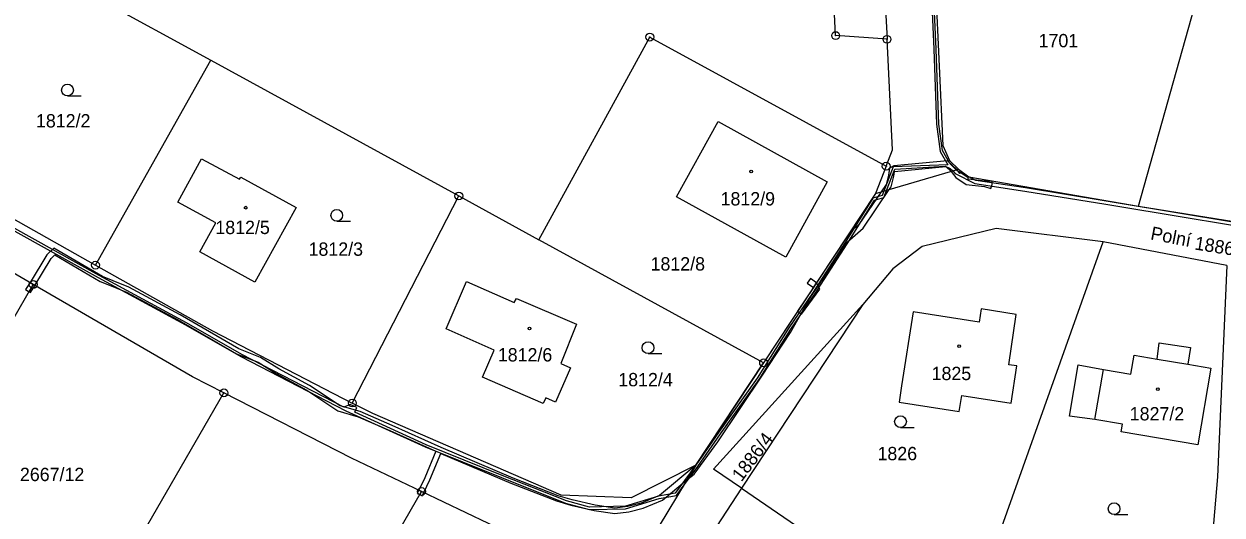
# Model space of a CAD drawing. Extents: x -562167 to -556918, y -1077891 to -1070763.
# Drawn here: x -560210.1 to -560057.2, y -1076133.4 to -1076070.7 of the extents above; entities that cross this region are included whole.
import ezdxf

# ---------------------------------------------------------------- set-up
doc = ezdxf.new("R2010")
doc.units = 0
for name, color, linetype in [('Hranice parcel', 7, 'Continuous'), ('Parcelní čísla', 7, 'Continuous'), ('Pop  PČ popisy', 7, 'Continuous'), ('Vnitřní kresba', 7, 'Continuous'), ('Věcná břemena k části', 7, 'Continuous'), ('Značky bodu BP', 7, 'Continuous'), ('Značky budov', 7, 'Continuous'), ('Značky kultur', 7, 'Continuous')]:
    doc.layers.add(name, color=color, linetype=linetype)

msp = doc.modelspace()

# ---------------------------------------------------------------- linework, layer by layer
at = {"layer": 'Hranice parcel'}
for p, q in [((-560100.64, -1076058.79), (-560099.96, -1076072.7)), ((-560209.15, -1076062.88), (-560186.29, -1076075.38)), ((-560067.85, -1076094), (-560059.1, -1076062.87)), ((-560201.01, -1076101.51), (-560186.29, -1076075.38)), ((-560186.29, -1076075.38), (-560154.63, -1076092.69)), ((-560100.07, -1076088.89), (-560101.44, -1076092.39)), ((-560222.8, -1076089.23), (-560201.01, -1076101.51)), ((-560101.44, -1076092.39), (-560090.82, -1076089.27)), ((-560168.23, -1076119.1), (-560154.63, -1076092.69)), ((-560154.63, -1076092.69), (-560144.42, -1076098.27)), ((-560101.44, -1076092.39), (-560115.72, -1076113.97)), ((-560115.72, -1076113.97), (-560144.42, -1076098.27)), ((-560089.87, -1076147.73), (-560072.36, -1076098.55)), ((-560056.59, -1076101.57), (-560072.36, -1076098.55)), ((-560226.99, -1076135.08), (-560208.96, -1076103.98)), ((-560103.04, -1076106.53), (-560118.55, -1076129.95)), ((-560124.35, -1076127.01), (-560115.72, -1076113.97)), ((-560202.37, -1076148.43), (-560184.62, -1076117.81)), ((-560124.35, -1076127.01), (-560139.45, -1076151.95)), ((-560177.4, -1076161.41), (-560159.39, -1076130.39)), ((-560118.55, -1076129.95), (-560123.99, -1076138.32)), ((-560118.55, -1076129.95), (-560098.89, -1076143.41))]:
    msp.add_line(p, q, dxfattribs=at)
for points in [[(-560093.84, -1076045.02), (-560094.22, -1076055.85), (-560092.84, -1076086.24), (-560091.98, -1076088.18), (-560090.82, -1076089.27)], [(-560099.96, -1076072.7), (-560106.52, -1076072.23), (-560107.14, -1076059.39), (-560100.64, -1076058.79)], [(-560144.42, -1076098.27), (-560130.25, -1076072.42), (-560100.07, -1076088.89)], [(-560100.07, -1076088.89), (-560099.26, -1076086.81), (-560099.96, -1076072.7)], [(-560107.59, -1076090.87), (-560112.87, -1076100.48), (-560126.82, -1076092.81), (-560121.52, -1076083.19), (-560107.59, -1076090.87)], [(-560185.65, -1076096.13), (-560190.5, -1076093.46), (-560187.47, -1076087.95), (-560182.62, -1076090.56), (-560182.47, -1076090.3), (-560175.38, -1076094.14), (-560180.66, -1076103.68), (-560187.69, -1076099.82), (-560185.65, -1076096.13)], [(-560208.96, -1076103.98), (-560225.75, -1076094.25), (-560233.13, -1076090.17)], [(-560090.82, -1076089.27), (-560089.5, -1076090.24), (-560067.85, -1076094)], [(-560067.85, -1076094), (-560048.28, -1076097.14), (-560045.32, -1076097.03), (-560042.52, -1076095.98)], [(-560072.36, -1076098.55), (-560086.04, -1076096.84), (-560095.49, -1076099.12), (-560099.21, -1076101.99), (-560103.04, -1076106.53)], [(-560201.01, -1076101.51), (-560186.09, -1076109.91), (-560168.23, -1076119.1)], [(-560056.59, -1076101.57), (-560057.78, -1076128.5), (-560060.01, -1076154.79)], [(-560184.62, -1076117.81), (-560188.61, -1076115.77), (-560208.96, -1076103.98)], [(-560143.54, -1076118.42), (-560143.88, -1076119.16), (-560151.61, -1076115.81), (-560150.11, -1076112.36), (-560156.26, -1076109.64), (-560153.64, -1076103.58), (-560147.56, -1076106.28), (-560147.26, -1076105.75), (-560139.6, -1076109.03), (-560141.62, -1076114.06), (-560140.36, -1076114.61), (-560142.28, -1076118.98), (-560143.54, -1076118.42)], [(-560118.55, -1076129.95), (-560122.1, -1076127.52), (-560103.04, -1076106.53)], [(-560084.13, -1076119.14), (-560083.38, -1076114.37), (-560084.4, -1076114.21), (-560083.46, -1076107.79), (-560087.94, -1076107.08), (-560088.21, -1076108.78), (-560096.63, -1076107.48), (-560098.1, -1076116.93), (-560098.42, -1076118.99), (-560090.74, -1076120.17), (-560090.42, -1076118.14), (-560084.13, -1076119.14)], [(-560058.64, -1076114.65), (-560060.29, -1076124.44), (-560070.05, -1076122.78), (-560069.89, -1076121.82), (-560073.43, -1076121.22), (-560076.68, -1076120.76), (-560075.57, -1076114.23), (-560072.34, -1076114.84), (-560068.83, -1076115.42), (-560068.42, -1076112.99), (-560065.47, -1076113.49), (-560065.21, -1076111.43), (-560061.21, -1076112.04), (-560061.58, -1076114.15), (-560058.64, -1076114.65)], [(-560159.39, -1076130.39), (-560168.34, -1076126.12), (-560184.62, -1076117.81)], [(-560124.35, -1076127.01), (-560132.64, -1076131.21), (-560141.58, -1076130.87), (-560165.6, -1076120.46), (-560168.23, -1076119.1)], [(-560139.45, -1076151.95), (-560138.9, -1076144.18), (-560145.14, -1076137.18), (-560159.39, -1076130.39)]]:
    msp.add_lwpolyline(points, dxfattribs=at)
at = {"layer": 'Vnitřní kresba'}
for p, q in [((-560065.47, -1076113.49), (-560061.58, -1076114.15)), ((-560073.43, -1076121.22), (-560072.34, -1076114.84))]:
    msp.add_line(p, q, dxfattribs=at)
at = {"layer": 'Věcná břemena k části'}
for points in [[(-560094.44, -1076063.55), (-560093.98, -1076073.97), (-560093.65, -1076083.54), (-560093.16, -1076087), (-560092.2, -1076088.73), (-560099.16, -1076088.99), (-560100.38, -1076092.08), (-560100.6, -1076092.64), (-560101.77, -1076092.95), (-560105.29, -1076098.62), (-560109.47, -1076105.1), (-560112.48, -1076109.53), (-560116.55, -1076115.95), (-560121.46, -1076122.86), (-560124.35, -1076127.01), (-560125.82, -1076128.97), (-560127.02, -1076130.6), (-560129.13, -1076130.99), (-560133.37, -1076132.28), (-560137.93, -1076132.37), (-560140.89, -1076131.58), (-560149.08, -1076128.34), (-560158.79, -1076124.43), (-560167.9, -1076120.27), (-560167.64, -1076119.68), (-560168.52, -1076119.28), (-560169.3, -1076119.61), (-560182.32, -1076112.91), (-560189.4, -1076108.86), (-560200.53, -1076102.82), (-560217.33, -1076093.53)], [(-560043.17, -1076096.75), (-560042.95, -1076096.14), (-560043.45, -1076096.33), (-560043.49, -1076096.45), (-560045.17, -1076097.18), (-560049.11, -1076097.13), (-560061.47, -1076095.09), (-560071.97, -1076093.35), (-560082.29, -1076091.66), (-560088.64, -1076090.72), (-560091.01, -1076089.49), (-560091.14, -1076089.36), (-560091.95, -1076088.55), (-560092.86, -1076086.9), (-560093.35, -1076083.52), (-560093.68, -1076073.95), (-560094.14, -1076063.54)], [(-560217.47, -1076093.79), (-560200.67, -1076103.08), (-560189.51, -1076109.14), (-560182.46, -1076113.17), (-560169.04, -1076120.08), (-560158.91, -1076124.71), (-560149.2, -1076128.62), (-560140.99, -1076131.86), (-560137.97, -1076132.67), (-560133.33, -1076132.58), (-560129.05, -1076131.29), (-560126.84, -1076130.88), (-560125.98, -1076129.7), (-560125.58, -1076129.15), (-560124.1, -1076127.18), (-560121.22, -1076123.04), (-560116.3, -1076116.11), (-560112.23, -1076109.69), (-560109.22, -1076105.26), (-560105.03, -1076098.78), (-560101.57, -1076093.21), (-560100.38, -1076092.9), (-560100.01, -1076091.97), (-560098.96, -1076089.29), (-560092.54, -1076088.9), (-560091.88, -1076089.19), (-560091.57, -1076089.49), (-560091.25, -1076089.81)], [(-560091.25, -1076089.81), (-560088.76, -1076091.1), (-560082.35, -1076092.06), (-560072.03, -1076093.75), (-560061.53, -1076095.49), (-560049.15, -1076097.53), (-560045.09, -1076097.58), (-560043.17, -1076096.75)]]:
    msp.add_lwpolyline(points, dxfattribs=at)
for points in [[(-560099.09, -1076088.86), (-560099.66, -1076089.15), (-560099.78, -1076090.03), (-560100.07, -1076091.21), (-560100.73, -1076092.18), (-560103.54, -1076096.32), (-560104.72, -1076097.35), (-560115.72, -1076113.97), (-560124.35, -1076127.01), (-560129, -1076130.89), (-560131.33, -1076131.86), (-560133.07, -1076132.29), (-560134.69, -1076132.5), (-560137.23, -1076132.13), (-560140.16, -1076131.45), (-560141.93, -1076130.93), (-560147.71, -1076128.69), (-560156.9, -1076124.77), (-560163.15, -1076121.95), (-560167.24, -1076120.19), (-560169.76, -1076119.45), (-560173.68, -1076116.88), (-560177.6, -1076114.74), (-560179.94, -1076113.28), (-560182.7, -1076112.2), (-560190.19, -1076107.85), (-560196.76, -1076104.31), (-560198.76, -1076103.5), (-560200.13, -1076102.97), (-560206.34, -1076099.33), (-560207.22, -1076100.21), (-560209.37, -1076103.74), (-560208.96, -1076103.98), (-560208.77, -1076104.09), (-560206.66, -1076100.65), (-560206.22, -1076100.21), (-560200.43, -1076103.61), (-560199.02, -1076104.16), (-560197.06, -1076104.95), (-560190.53, -1076108.46), (-560183, -1076112.84), (-560180.26, -1076113.9), (-560177.96, -1076115.34), (-560174.04, -1076117.48), (-560170.06, -1076120.09), (-560167.48, -1076120.85), (-560163.43, -1076122.59), (-560157.56, -1076125.25), (-560158.95, -1076128.63), (-560159.73, -1076130.23), (-560159.39, -1076130.39), (-560159.1, -1076130.53), (-560158.31, -1076128.91), (-560156.93, -1076125.55), (-560147.97, -1076129.33), (-560142.15, -1076131.59), (-560140.34, -1076132.13), (-560137.35, -1076132.81), (-560134.69, -1076133.2), (-560132.94, -1076132.99), (-560131.11, -1076132.52), (-560128.64, -1076131.5), (-560125.51, -1076128.92), (-560124.6, -1076128.18), (-560121.55, -1076124.05), (-560115.86, -1076115.54), (-560112.3, -1076110.1), (-560109.85, -1076105.83), (-560105.05, -1076098.57), (-560103.02, -1076096.78), (-560099.67, -1076091.87), (-560099.43, -1076091.51), (-560099.08, -1076090.17), (-560099.01, -1076089.55), (-560092.46, -1076088.94), (-560091.77, -1076089.55), (-560091.18, -1076090.32), (-560089.84, -1076091.22), (-560087.52, -1076091.49), (-560086.7, -1076091.75), (-560086.54, -1076091.23), (-560086.54, -1076090.8), (-560087.43, -1076090.8), (-560089.6, -1076090.54), (-560089.62, -1076090.37), (-560090.51, -1076089.76), (-560090.68, -1076089.82), (-560091.04, -1076089.33), (-560092.22, -1076088.22)], [(-560209.93, -1076104.64), (-560209.49, -1076104.9), (-560208.96, -1076103.98), (-560209.37, -1076103.74)], [(-560209.32, -1076105), (-560208.77, -1076104.09), (-560208.96, -1076103.98), (-560209.49, -1076104.9)], [(-560108.56, -1076104.56), (-560108.97, -1076103.76), (-560109.35, -1076104.35), (-560111.37, -1076107.4), (-560110.88, -1076107.75)], [(-560110.14, -1076103.8), (-560109.35, -1076104.35), (-560108.97, -1076103.76), (-560109.74, -1076103.23)], [(-560159.93, -1076130.64), (-560159.62, -1076130.79), (-560159.39, -1076130.39), (-560159.73, -1076130.23)], [(-560159.3, -1076130.94), (-560159.1, -1076130.53), (-560159.39, -1076130.39), (-560159.62, -1076130.79)]]:
    msp.add_lwpolyline(points, close=True, dxfattribs=at)
at = {"layer": 'Značky bodu BP'}
for centre, radius in [((-560130.25, -1076072.42), 0.5), ((-560106.52, -1076072.23), 0.5), ((-560106.52, -1076072.23), 0.0303), ((-560099.96, -1076072.7), 0.5), ((-560130.25, -1076072.42), 0.0303), ((-560099.96, -1076072.7), 0.0303), ((-560100.07, -1076088.89), 0.5), ((-560100.07, -1076088.89), 0.0303), ((-560154.63, -1076092.69), 0.5), ((-560154.63, -1076092.69), 0.0303), ((-560201.01, -1076101.51), 0.5), ((-560201.01, -1076101.51), 0.0303), ((-560208.96, -1076103.98), 0.5), ((-560208.96, -1076103.98), 0.0303), ((-560115.72, -1076113.97), 0.5), ((-560115.72, -1076113.97), 0.0303), ((-560184.62, -1076117.81), 0.5), ((-560184.62, -1076117.81), 0.0303), ((-560168.23, -1076119.1), 0.5), ((-560168.23, -1076119.1), 0.0303), ((-560159.39, -1076130.39), 0.5), ((-560159.39, -1076130.39), 0.0303)]:
    msp.add_circle(centre, radius, dxfattribs=at)
at = {"layer": 'Značky budov'}
for centre in [(-560117.3, -1076089.57), (-560181.84, -1076094.18), (-560145.62, -1076109.6), (-560090.75, -1076111.84), (-560065.38, -1076117.33)]:
    msp.add_circle(centre, 0.175, dxfattribs=at)
at = {"layer": 'Značky kultur'}
for p, q in [((-560204.59, -1076079.93), (-560202.84, -1076079.93)), ((-560170.21, -1076095.91), (-560168.46, -1076095.91)), ((-560130.47, -1076112.8), (-560128.72, -1076112.8)), ((-560098.24, -1076122.23), (-560096.49, -1076122.23)), ((-560070.97, -1076133.34), (-560069.22, -1076133.34))]:
    msp.add_line(p, q, dxfattribs=at)
for centre in [(-560204.59, -1076079.18), (-560170.21, -1076095.16), (-560130.47, -1076112.05), (-560098.24, -1076121.48), (-560070.97, -1076132.59)]:
    msp.add_circle(centre, 0.75, dxfattribs=at)

# ---------------------------------------------------------------- texts
at = {"layer": 'Parcelní čísla'}
for s, p in [('1701', (-560080.61, -1076073.72)), ('1812/2', (-560208.61, -1076083.95)), ('1812/9', (-560121.21, -1076093.9)), ('1812/5', (-560185.71, -1076097.55)), ('1812/3', (-560173.81, -1076100.32)), ('1812/8', (-560130.15, -1076102.2)), ('1812/6', (-560149.65, -1076113.8)), ('1825', (-560094.27, -1076116.18)), ('1812/4', (-560134.27, -1076116.97)), ('1827/2', (-560068.97, -1076121.32)), ('1826', (-560101.18, -1076126.4)), ('2667/12', (-560210.66, -1076129.06))]:
    msp.add_text(s, height=1.7, dxfattribs=at).set_placement(p)
for s, rotation, p in [('1886/3', 351, (-560060.77, -1076099.51)), ('1886/4', 53, (-560118.55, -1076129.24))]:
    msp.add_text(s, height=1.7, rotation=rotation, dxfattribs=at).set_placement(p)
at = {"layer": 'Pop  PČ popisy'}
msp.add_text('Polní', height=1.7, rotation=349, dxfattribs=at).set_placement((-560066.41, -1076098.22))

doc.saveas('drawing.dxf')
